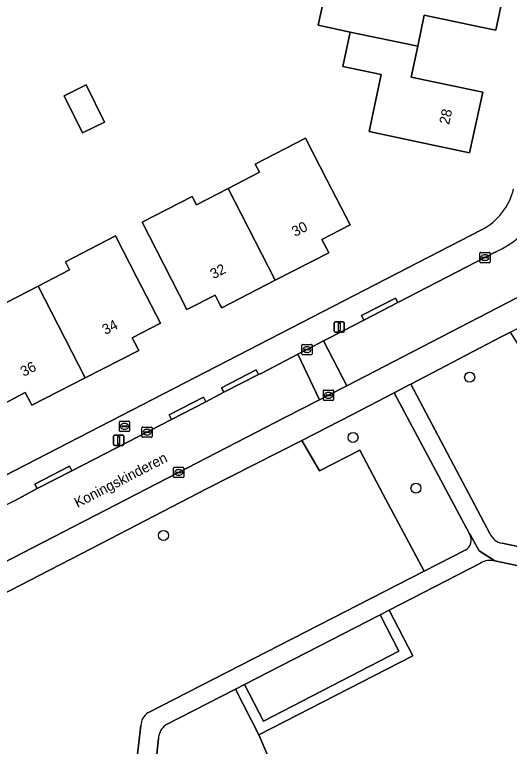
# Model space of a CAD drawing. Extents: x 160455 to 162082, y 388339 to 389736.
# Drawn here: x 161602.2 to 161650.4, y 388399 to 388470.3 of the extents above; entities that cross this region are included whole.
import ezdxf

# ---------------------------------------------------------------- set-up
doc = ezdxf.new("R2010")
doc.units = 0
for name, color, linetype in [('IMGEO_Boom', 7, 'Continuous'), ('IMGEO_Brandkraan', 7, 'Continuous'), ('IMGEO_Erf', 7, 'Continuous'), ('IMGEO_Groenvoorziening', 7, 'Continuous'), ('IMGEO_Kolk', 7, 'Continuous'), ('IMGEO_Lichtmast', 7, 'Continuous'), ('IMGEO_Openbare_ruimte_label', 7, 'Continuous'), ('IMGEO_Pand', 7, 'Continuous'), ('IMGEO_Pand_nummerreeks', 7, 'Continuous'), ('IMGEO_Rijbaan_lokaal_open', 7, 'Continuous'), ('IMGEO_Terreindeel_halfverhard', 7, 'Continuous'), ('IMGEO_Voetpad_halfverhard', 7, 'Continuous'), ('IMGEO_Voetpad_open', 7, 'Continuous')]:
    doc.layers.add(name, color=color, linetype=linetype)

msp = doc.modelspace()

# ---------------------------------------------------------------- linework, layer by layer
at = {"layer": 'IMGEO_Boom'}
for centre in [(161646.533, 388434.954), (161635.176, 388429.09), (161641.305, 388424.155), (161616.723, 388419.551)]:
    msp.add_circle(centre, 0.489, dxfattribs=at)
at = {"layer": 'IMGEO_Brandkraan'}
for p, q in [((161612.422, 388429.74), (161612.422, 388430.592)), ((161612.497, 388430.666), (161613.349, 388430.666)), ((161612.91, 388430.446), (161612.935, 388430.446)), ((161613.423, 388430.592), (161613.423, 388429.74)), ((161613.349, 388429.666), (161612.497, 388429.666)), ((161612.681, 388430.16), (161612.681, 388430.172)), ((161613.119, 388430.123), (161612.721, 388430.123)), ((161612.724, 388430.209), (161613.122, 388430.209)), ((161612.933, 388429.886), (161612.908, 388429.886)), ((161613.165, 388430.172), (161613.165, 388430.16))]:
    msp.add_line(p, q, dxfattribs=at)
for points in [[(161612.422, 388429.74), (161612.422, 388430.592)], [(161612.497, 388430.666), (161613.349, 388430.666)], [(161613.423, 388430.592), (161613.423, 388429.74)], [(161613.349, 388429.666), (161612.497, 388429.666)]]:
    msp.add_lwpolyline(points, dxfattribs=at)
for centre, radius, start, end in [((161612.499, 388430.59), 0.0765, 91.55205, 178.44795), ((161612.499, 388430.59), 0.0765, 91.55205, 178.44795), ((161613.347, 388430.59), 0.0765, 1.55205, 88.44795), ((161613.347, 388430.59), 0.0765, 1.55205, 88.44795), ((161612.499, 388429.742), 0.0765, 181.55205, 268.44795), ((161612.499, 388429.742), 0.0765, 181.55205, 268.44795), ((161612.721, 388430.169), 0.0403, 85.87752, 175.75265), ((161612.718, 388430.159), 0.0366, 178.93798, 274.71019), ((161613.122, 388430.166), 0.043, 264.86636, 352.45326), ((161613.126, 388430.171), 0.0386, 1.73085, 96.63898), ((161613.347, 388429.742), 0.0765, 271.55205, 358.44795), ((161613.347, 388429.742), 0.0765, 271.55205, 358.44795)]:
    msp.add_arc(centre, radius, start, end, dxfattribs=at)
for centre, major_axis, ratio, start_param, end_param in [((161612.909, 388430.166), (-0.387, 0.002), 0.722429, 4.712389, 7.853982), ((161612.934, 388430.166), (-0.39, 0.002), 0.717154, 1.570796, 4.712389)]:
    msp.add_ellipse(centre, major_axis=major_axis, ratio=ratio, start_param=start_param, end_param=end_param, dxfattribs=at)
at = {"layer": 'IMGEO_Erf'}
for points in [[(161650.298, 388474.463), (161649.079, 388468.746), (161647.494, 388469.08), (161642.117, 388470.215), (161641.476, 388467.175), (161640.844, 388464.181), (161647.806, 388462.712), (161646.515, 388456.813), (161641.622, 388457.84), (161636.763, 388458.86), (161637.93, 388464.418), (161634.195, 388465.202), (161634.909, 388468.557), (161631.797, 388469.219), (161632.528, 388472.652)], [(161558.809, 388403.471), (161569.248, 388408.86), (161647.684, 388449.299)]]:
    msp.add_lwpolyline(points, dxfattribs=at)
for points in [[(161609.191, 388463.404), (161610.96, 388459.793), (161608.827, 388458.749), (161607.058, 388462.36)], [(161619.525, 388452.551), (161619.937, 388451.751), (161623.005, 388453.329), (161626.073, 388454.907), (161625.661, 388455.707), (161630.552, 388458.223), (161632.635, 388454.174), (161634.895, 388449.781), (161632.142, 388448.365), (161632.645, 388447.387), (161632.809, 388447.068), (161627.609, 388444.392), (161622.393, 388441.707), (161622.25, 388441.975), (161621.747, 388442.953), (161619.007, 388441.543), (161616.745, 388445.935), (161614.634, 388450.035)], [(161612.056, 388448.709), (161614.162, 388444.606), (161616.419, 388440.212), (161613.673, 388438.803), (161614.175, 388437.824), (161614.303, 388437.564), (161609.101, 388434.901), (161603.895, 388432.235), (161603.758, 388432.489), (161603.253, 388433.466), (161600.511, 388432.05), (161598.245, 388436.44), (161596.138, 388440.521), (161601.029, 388443.037), (161601.441, 388442.236), (161604.509, 388443.814), (161607.576, 388445.392), (161607.165, 388446.193)]]:
    msp.add_lwpolyline(points, close=True, dxfattribs=at)
msp.add_arc((161644.882, 388454.721), 6.103, 297.32896, 346.32734, dxfattribs=at)
at = {"layer": 'IMGEO_Groenvoorziening'}
for points in [[(161652.932, 388428.113), (161653.92, 388433.906), (161650.502, 388439.355), (161649.607, 388438.887), (161640.814, 388434.292), (161648.508, 388419.723)], [(161639.194, 388433.446), (161635.123, 388431.318), (161630.192, 388428.807), (161631.921, 388425.839), (161635.854, 388427.849), (161638.1, 388423.52), (161642.101, 388416.066), (161646.106, 388418.122)], [(161646.521, 388419.69), (161639.194, 388433.446)], [(161642.101, 388416.066), (161638.1, 388423.52), (161635.854, 388427.849), (161631.921, 388425.839), (161630.192, 388428.807), (161620.982, 388424.116), (161610.667, 388418.758), (161604.685, 388415.682), (161590.543, 388408.393), (161586.526, 388406.321), (161596.363, 388399.887), (161596.037, 388397.764), (161595.658, 388395.291), (161613.619, 388393.27), (161614.526, 388401.047)], [(161649.702, 388418.783), (161680.426, 388412.28)], [(161647.593, 388416.857), (161638.7, 388412.271), (161640.986, 388407.828), (161626.019, 388400.139), (161628.556, 388394.154), (161629.62, 388391.853)], [(161678.247, 388410.878), (161648.976, 388417.073)], [(161615.209, 388402.275), (161642.101, 388416.066)], [(161626.019, 388400.139), (161623.734, 388404.583), (161616.949, 388401.094)], [(161616.23, 388399.771), (161615.773, 388395.543), (161628.556, 388394.154), (161626.019, 388400.139)]]:
    msp.add_lwpolyline(points, dxfattribs=at)
for centre, radius, start, end in [((161645.565, 388419.104), 1.121, 298.83387, 31.51718), ((161649.982, 388420.366), 1.608, 203.58771, 259.98771), ((161648.559, 388415.206), 1.913, 77.42154, 120.3322), ((161615.947, 388401.06), 1.422, 121.29804, 180.5373), ((161617.919, 388399.71), 1.69, 125.02128, 177.93394)]:
    msp.add_arc(centre, radius, start, end, dxfattribs=at)
at = {"layer": 'IMGEO_Kolk'}
for p, q in [((161647.52, 388446.178), (161647.52, 388447.03)), ((161647.595, 388447.104), (161648.447, 388447.104)), ((161648.008, 388446.884), (161648.033, 388446.884)), ((161648.521, 388447.03), (161648.521, 388446.178)), ((161648.447, 388446.104), (161647.595, 388446.104)), ((161647.779, 388446.598), (161647.779, 388446.61)), ((161648.217, 388446.561), (161647.819, 388446.561)), ((161647.822, 388446.647), (161648.22, 388446.647)), ((161648.031, 388446.324), (161648.006, 388446.324)), ((161648.263, 388446.61), (161648.263, 388446.598)), ((161630.193, 388437.22), (161630.193, 388438.072)), ((161630.268, 388438.146), (161631.12, 388438.146)), ((161630.452, 388437.64), (161630.452, 388437.652)), ((161630.89, 388437.603), (161630.492, 388437.603)), ((161630.495, 388437.689), (161630.893, 388437.689)), ((161630.681, 388437.926), (161630.706, 388437.926)), ((161630.936, 388437.652), (161630.936, 388437.64)), ((161631.194, 388438.072), (161631.194, 388437.22)), ((161631.12, 388437.146), (161630.268, 388437.146)), ((161630.704, 388437.366), (161630.679, 388437.366)), ((161632.288, 388432.773), (161632.288, 388433.625)), ((161632.363, 388433.699), (161633.215, 388433.699)), ((161632.547, 388433.193), (161632.547, 388433.205)), ((161632.59, 388433.242), (161632.988, 388433.242)), ((161632.776, 388433.479), (161632.801, 388433.479)), ((161633.031, 388433.205), (161633.031, 388433.193)), ((161633.289, 388433.625), (161633.289, 388432.773)), ((161633.215, 388432.699), (161632.363, 388432.699)), ((161632.985, 388433.156), (161632.587, 388433.156)), ((161632.799, 388432.919), (161632.774, 388432.919)), ((161614.618, 388429.18), (161614.618, 388430.032)), ((161614.693, 388430.106), (161615.545, 388430.106)), ((161614.877, 388429.6), (161614.877, 388429.612)), ((161614.92, 388429.649), (161615.318, 388429.649)), ((161615.106, 388429.886), (161615.131, 388429.886)), ((161615.361, 388429.612), (161615.361, 388429.6)), ((161615.619, 388430.032), (161615.619, 388429.18)), ((161615.545, 388429.106), (161614.693, 388429.106)), ((161615.315, 388429.563), (161614.917, 388429.563)), ((161615.129, 388429.326), (161615.104, 388429.326)), ((161617.699, 388425.255), (161617.699, 388426.107)), ((161617.774, 388426.181), (161618.626, 388426.181)), ((161618.7, 388426.107), (161618.7, 388425.255)), ((161617.958, 388425.675), (161617.958, 388425.687)), ((161618.396, 388425.638), (161617.998, 388425.638)), ((161618.001, 388425.724), (161618.399, 388425.724)), ((161618.21, 388425.401), (161618.185, 388425.401)), ((161618.187, 388425.961), (161618.212, 388425.961)), ((161618.442, 388425.687), (161618.442, 388425.675)), ((161618.626, 388425.181), (161617.774, 388425.181))]:
    msp.add_line(p, q, dxfattribs=at)
for points in [[(161647.52, 388446.178), (161647.52, 388447.03)], [(161647.595, 388447.104), (161648.447, 388447.104)], [(161648.521, 388447.03), (161648.521, 388446.178)], [(161648.447, 388446.104), (161647.595, 388446.104)], [(161630.193, 388437.22), (161630.193, 388438.072)], [(161630.268, 388438.146), (161631.12, 388438.146)], [(161631.194, 388438.072), (161631.194, 388437.22)], [(161631.12, 388437.146), (161630.268, 388437.146)], [(161632.288, 388432.773), (161632.288, 388433.625)], [(161632.363, 388433.699), (161633.215, 388433.699)], [(161633.289, 388433.625), (161633.289, 388432.773)], [(161633.215, 388432.699), (161632.363, 388432.699)], [(161614.618, 388429.18), (161614.618, 388430.032)], [(161614.693, 388430.106), (161615.545, 388430.106)], [(161615.619, 388430.032), (161615.619, 388429.18)], [(161615.545, 388429.106), (161614.693, 388429.106)], [(161617.699, 388425.255), (161617.699, 388426.107)], [(161617.774, 388426.181), (161618.626, 388426.181)], [(161618.7, 388426.107), (161618.7, 388425.255)], [(161618.626, 388425.181), (161617.774, 388425.181)]]:
    msp.add_lwpolyline(points, dxfattribs=at)
for centre, radius, start, end in [((161647.597, 388447.028), 0.0765, 91.55205, 178.44795), ((161647.597, 388447.028), 0.0765, 91.55205, 178.44795), ((161648.445, 388447.028), 0.0765, 1.55205, 88.44795), ((161648.445, 388447.028), 0.0765, 1.55205, 88.44795), ((161647.597, 388446.18), 0.0765, 181.55205, 268.44795), ((161647.597, 388446.18), 0.0765, 181.55205, 268.44795), ((161647.819, 388446.607), 0.0403, 85.87752, 175.75265), ((161647.816, 388446.597), 0.0366, 178.93798, 274.71019), ((161648.22, 388446.604), 0.043, 264.86636, 352.45326), ((161648.224, 388446.609), 0.0386, 1.73085, 96.63898), ((161648.445, 388446.18), 0.0765, 271.55205, 358.44795), ((161648.445, 388446.18), 0.0765, 271.55205, 358.44795), ((161630.27, 388438.07), 0.0765, 91.55205, 178.44795), ((161630.27, 388438.07), 0.0765, 91.55205, 178.44795), ((161630.492, 388437.649), 0.0403, 85.87752, 175.75265), ((161630.489, 388437.639), 0.0366, 178.93798, 274.71019), ((161630.893, 388437.646), 0.043, 264.86636, 352.45326), ((161630.897, 388437.651), 0.0386, 1.73085, 96.63898), ((161631.118, 388438.07), 0.0765, 1.55205, 88.44795), ((161631.118, 388438.07), 0.0765, 1.55205, 88.44795), ((161630.27, 388437.222), 0.0765, 181.55205, 268.44795), ((161630.27, 388437.222), 0.0765, 181.55205, 268.44795), ((161631.118, 388437.222), 0.0765, 271.55205, 358.44795), ((161631.118, 388437.222), 0.0765, 271.55205, 358.44795), ((161632.365, 388433.623), 0.0765, 91.55205, 178.44795), ((161632.365, 388433.623), 0.0765, 91.55205, 178.44795), ((161632.587, 388433.202), 0.0403, 85.87752, 175.75265), ((161632.584, 388433.192), 0.0366, 178.93798, 274.71019), ((161632.988, 388433.199), 0.043, 264.86636, 352.45326), ((161632.992, 388433.204), 0.0386, 1.73085, 96.63898), ((161633.213, 388433.623), 0.0765, 1.55205, 88.44795), ((161633.213, 388433.623), 0.0765, 1.55205, 88.44795), ((161632.365, 388432.775), 0.0765, 181.55205, 268.44795), ((161632.365, 388432.775), 0.0765, 181.55205, 268.44795), ((161633.213, 388432.775), 0.0765, 271.55205, 358.44795), ((161633.213, 388432.775), 0.0765, 271.55205, 358.44795), ((161614.695, 388430.03), 0.0765, 91.55205, 178.44795), ((161614.695, 388430.03), 0.0765, 91.55205, 178.44795), ((161614.917, 388429.609), 0.0403, 85.87752, 175.75265), ((161615.322, 388429.611), 0.0386, 1.73085, 96.63898), ((161615.543, 388430.03), 0.0765, 1.55205, 88.44795), ((161615.543, 388430.03), 0.0765, 1.55205, 88.44795), ((161614.695, 388429.182), 0.0765, 181.55205, 268.44795), ((161614.695, 388429.182), 0.0765, 181.55205, 268.44795), ((161614.914, 388429.599), 0.0366, 178.93798, 274.71019), ((161615.318, 388429.606), 0.043, 264.86636, 352.45326), ((161615.543, 388429.182), 0.0765, 271.55205, 358.44795), ((161615.543, 388429.182), 0.0765, 271.55205, 358.44795), ((161617.776, 388426.105), 0.0765, 91.55205, 178.44795), ((161617.776, 388426.105), 0.0765, 91.55205, 178.44795), ((161618.624, 388426.105), 0.0765, 1.55205, 88.44795), ((161618.624, 388426.105), 0.0765, 1.55205, 88.44795), ((161617.998, 388425.684), 0.0403, 85.87752, 175.75265), ((161617.995, 388425.674), 0.0366, 178.93798, 274.71019), ((161618.399, 388425.681), 0.043, 264.86636, 352.45326), ((161618.403, 388425.686), 0.0386, 1.73085, 96.63898), ((161617.776, 388425.257), 0.0765, 181.55205, 268.44795), ((161617.776, 388425.257), 0.0765, 181.55205, 268.44795), ((161618.624, 388425.257), 0.0765, 271.55205, 358.44795), ((161618.624, 388425.257), 0.0765, 271.55205, 358.44795)]:
    msp.add_arc(centre, radius, start, end, dxfattribs=at)
for centre, major_axis, ratio, start_param, end_param in [((161648.007, 388446.604), (-0.387, 0.002), 0.722429, 4.712389, 7.853982), ((161648.032, 388446.604), (-0.39, 0.002), 0.717154, 1.570796, 4.712389), ((161630.68, 388437.646), (-0.387, 0.002), 0.722429, 4.712389, 7.853982), ((161630.705, 388437.646), (-0.39, 0.002), 0.717154, 1.570796, 4.712389), ((161632.775, 388433.199), (-0.387, 0.002), 0.722429, 4.712389, 7.853982), ((161632.8, 388433.199), (-0.39, 0.002), 0.717154, 1.570796, 4.712389), ((161615.105, 388429.606), (-0.387, 0.002), 0.722429, 4.712389, 7.853982), ((161615.13, 388429.606), (-0.39, 0.002), 0.717154, 1.570796, 4.712389), ((161618.186, 388425.681), (-0.387, 0.002), 0.722429, 4.712389, 7.853982), ((161618.211, 388425.681), (-0.39, 0.002), 0.717154, 1.570796, 4.712389)]:
    msp.add_ellipse(centre, major_axis=major_axis, ratio=ratio, start_param=start_param, end_param=end_param, dxfattribs=at)
at = {"layer": 'IMGEO_Lichtmast'}
for p, q in [((161633.438, 388440.336), (161634.228, 388440.336)), ((161634.228, 388440.336), (161633.438, 388440.336)), ((161633.338, 388439.436), (161633.338, 388440.236)), ((161633.338, 388440.236), (161633.338, 388439.436)), ((161634.328, 388440.236), (161634.328, 388439.436)), ((161634.328, 388439.436), (161634.328, 388440.236)), ((161634.228, 388439.336), (161633.438, 388439.336)), ((161633.438, 388439.336), (161634.228, 388439.336)), ((161611.861, 388428.41), (161611.861, 388429.21)), ((161611.861, 388429.21), (161611.861, 388428.41)), ((161611.961, 388429.31), (161612.751, 388429.31)), ((161612.751, 388429.31), (161611.961, 388429.31)), ((161612.851, 388429.21), (161612.851, 388428.41)), ((161612.851, 388428.41), (161612.851, 388429.21)), ((161612.751, 388428.31), (161611.961, 388428.31)), ((161611.961, 388428.31), (161612.751, 388428.31))]:
    msp.add_line(p, q, dxfattribs=at)
for points in [[(161633.758, 388440.211), (161633.908, 388440.211), (161633.908, 388439.461), (161633.758, 388439.461), (161633.758, 388440.211)], [(161612.281, 388429.185), (161612.431, 388429.185), (161612.431, 388428.435), (161612.281, 388428.435), (161612.281, 388429.185)]]:
    msp.add_lwpolyline(points, dxfattribs=at)
for centre, start, end in [((161633.438, 388440.236), 90, 180), ((161633.438, 388440.236), 90, 180), ((161634.228, 388440.236), 0, 90), ((161634.228, 388440.236), 360, 90), ((161633.438, 388439.436), 180, 270), ((161633.438, 388439.436), 180, 270), ((161634.228, 388439.436), 270, 0), ((161634.228, 388439.436), 270, 0), ((161611.961, 388429.21), 90, 180), ((161611.961, 388429.21), 90, 180), ((161612.751, 388429.21), 0, 90), ((161612.751, 388429.21), 360, 90), ((161611.961, 388428.41), 180, 270), ((161611.961, 388428.41), 180, 270), ((161612.751, 388428.41), 270, 0), ((161612.751, 388428.41), 270, 0)]:
    msp.add_arc(centre, 0.1, start, end, dxfattribs=at)
at = {"layer": 'IMGEO_Pand'}
for points in [[(161641.476, 388467.175), (161642.117, 388470.215), (161647.494, 388469.08), (161649.079, 388468.746), (161650.298, 388474.463), (161637.478, 388477.206), (161636.782, 388477.354), (161635.64, 388471.989), (161632.528, 388472.652), (161631.797, 388469.219), (161634.909, 388468.557)], [(161641.476, 388467.175), (161634.909, 388468.557), (161634.195, 388465.202), (161637.93, 388464.418), (161636.763, 388458.86), (161641.622, 388457.84), (161646.515, 388456.813), (161647.806, 388462.712), (161640.844, 388464.181)], [(161610.96, 388459.793), (161609.191, 388463.404), (161607.058, 388462.36), (161608.827, 388458.749)], [(161630.552, 388458.223), (161625.661, 388455.707), (161626.073, 388454.907), (161623.005, 388453.329), (161627.609, 388444.392), (161632.809, 388447.068), (161632.645, 388447.387), (161632.142, 388448.365), (161634.895, 388449.781), (161632.635, 388454.174)], [(161623.005, 388453.329), (161619.937, 388451.751), (161619.525, 388452.551), (161614.634, 388450.035), (161616.745, 388445.935), (161619.007, 388441.543), (161621.747, 388442.953), (161622.25, 388441.975), (161622.393, 388441.707), (161627.609, 388444.392)], [(161612.056, 388448.709), (161607.165, 388446.193), (161607.576, 388445.392), (161604.509, 388443.814), (161609.101, 388434.901), (161614.303, 388437.564), (161614.175, 388437.824), (161613.673, 388438.803), (161616.419, 388440.212), (161614.162, 388444.606)], [(161604.509, 388443.814), (161601.441, 388442.236), (161601.029, 388443.037), (161596.138, 388440.521), (161598.245, 388436.44), (161600.511, 388432.05), (161603.253, 388433.466), (161603.758, 388432.489), (161603.895, 388432.235), (161609.101, 388434.901)]]:
    msp.add_lwpolyline(points, close=True, dxfattribs=at)
at = {"layer": 'IMGEO_Rijbaan_lokaal_open'}
msp.add_lwpolyline([(161649.094, 388447.158), (161639.545, 388442.22), (161636.226, 388440.509), (161634.277, 388439.491), (161632.31, 388438.482), (161634.575, 388434.124), (161651.055, 388442.639), (161654.781, 388444.587)], dxfattribs=at)
for points in [[(161631.927, 388432.766), (161632.788, 388433.2), (161634.575, 388434.124), (161632.31, 388438.482), (161630.695, 388437.645), (161629.809, 388437.182)], [(161580.632, 388411.807), (161576.787, 388409.825), (161579.18, 388405.575), (161584.331, 388408.215), (161598.91, 388415.748), (161618.106, 388425.634), (161628.537, 388431.019), (161631.927, 388432.766), (161629.809, 388437.182), (161626.224, 388435.326), (161625.965, 388435.216), (161622.601, 388433.483), (161620.841, 388432.564), (161617.5, 388430.836), (161607.781, 388425.842), (161604.428, 388424.106), (161602.196, 388422.934), (161598.85, 388421.233), (161589.102, 388416.196), (161585.754, 388414.466), (161583.958, 388413.529)]]:
    msp.add_lwpolyline(points, close=True, dxfattribs=at)
msp.add_arc((161643.743, 388458.162), 12.236, 295.93416, 343.785, dxfattribs=at)
at = {"layer": 'IMGEO_Terreindeel_halfverhard'}
msp.add_lwpolyline([(161626.455, 388401.48), (161639.641, 388408.276), (161637.81, 388411.831), (161624.617, 388405.049)], close=True, dxfattribs=at)
at = {"layer": 'IMGEO_Voetpad_halfverhard'}
for points in [[(161648.508, 388419.723), (161640.814, 388434.292), (161640.652, 388434.207), (161639.848, 388433.787), (161639.194, 388433.446), (161646.521, 388419.69), (161646.61, 388419.565), (161647.459, 388418.065), (161648.976, 388417.073), (161678.247, 388410.878)], [(161648.976, 388417.073), (161647.459, 388418.065), (161646.61, 388419.565), (161646.521, 388419.69)], [(161680.426, 388412.28), (161649.702, 388418.783)], [(161646.106, 388418.122), (161642.101, 388416.066), (161615.209, 388402.275)], [(161616.949, 388401.094), (161623.734, 388404.583), (161624.617, 388405.049), (161637.81, 388411.831), (161638.7, 388412.271), (161647.593, 388416.857)], [(161614.526, 388401.047), (161613.619, 388393.27), (161615.504, 388393.058), (161615.773, 388395.543), (161616.23, 388399.771)]]:
    msp.add_lwpolyline(points, dxfattribs=at)
msp.add_lwpolyline([(161640.986, 388407.828), (161638.7, 388412.271), (161637.81, 388411.831), (161639.641, 388408.276), (161626.455, 388401.48), (161624.617, 388405.049), (161623.734, 388404.583), (161626.019, 388400.139)], close=True, dxfattribs=at)
for centre, radius, start, end in [((161645.565, 388419.104), 1.121, 298.83387, 31.51718), ((161649.982, 388420.366), 1.608, 203.58771, 259.98771), ((161648.559, 388415.206), 1.913, 77.42154, 120.3322), ((161615.947, 388401.06), 1.422, 121.29804, 180.5373), ((161617.919, 388399.71), 1.69, 125.02128, 177.93394)]:
    msp.add_arc(centre, radius, start, end, dxfattribs=at)
at = {"layer": 'IMGEO_Voetpad_open'}
for points in [[(161649.607, 388438.887), (161650.502, 388439.355), (161663.216, 388445.999), (161663.25, 388446.127), (161665.667, 388457.444), (161664.549, 388462.532)], [(161647.684, 388449.299), (161569.248, 388408.86)], [(161602.196, 388422.934), (161604.428, 388424.106), (161604.199, 388424.55), (161607.552, 388426.286), (161607.781, 388425.842), (161617.5, 388430.836), (161617.271, 388431.28), (161620.612, 388433.008), (161620.841, 388432.564), (161622.601, 388433.483), (161622.373, 388433.927), (161625.737, 388435.66), (161625.965, 388435.216), (161626.224, 388435.326), (161629.809, 388437.182), (161630.695, 388437.645), (161632.31, 388438.482), (161634.277, 388439.491), (161636.226, 388440.509), (161635.997, 388440.953), (161639.316, 388442.664), (161639.545, 388442.22), (161649.094, 388447.158)], [(161654.781, 388444.587), (161651.055, 388442.639), (161634.575, 388434.124), (161632.788, 388433.2), (161631.927, 388432.766), (161628.537, 388431.019), (161618.106, 388425.634), (161598.91, 388415.748), (161584.331, 388408.215), (161579.18, 388405.575), (161576.534, 388404.203), (161571.428, 388401.528), (161570.317, 388400.923)], [(161569.105, 388398.186), (161570.499, 388398.122), (161570.606, 388398.11), (161574.609, 388400.175), (161586.526, 388406.321), (161590.543, 388408.393), (161604.685, 388415.682), (161610.667, 388418.758), (161620.982, 388424.116), (161630.192, 388428.807), (161635.123, 388431.318), (161639.194, 388433.446), (161639.848, 388433.787), (161640.652, 388434.207), (161640.814, 388434.292), (161649.607, 388438.887)]]:
    msp.add_lwpolyline(points, dxfattribs=at)
for points in [[(161639.545, 388442.22), (161639.316, 388442.664), (161635.997, 388440.953), (161636.226, 388440.509)], [(161625.965, 388435.216), (161625.737, 388435.66), (161622.373, 388433.927), (161622.601, 388433.483)], [(161617.5, 388430.836), (161620.841, 388432.564), (161620.612, 388433.008), (161617.271, 388431.28)], [(161607.781, 388425.842), (161607.552, 388426.286), (161604.199, 388424.55), (161604.428, 388424.106)]]:
    msp.add_lwpolyline(points, close=True, dxfattribs=at)
for centre, radius, start, end in [((161643.743, 388458.162), 12.236, 295.93416, 343.785), ((161644.882, 388454.721), 6.103, 297.32896, 346.32734)]:
    msp.add_arc(centre, radius, start, end, dxfattribs=at)

# ---------------------------------------------------------------- texts
at = {"layer": 'IMGEO_Openbare_ruimte_label'}
msp.add_text('Koningskinderen', height=1, rotation=27.33408, dxfattribs=at).set_placement((161608.351, 388422.213))
at = {"layer": 'IMGEO_Pand_nummerreeks'}
for s, rotation, p in [('28', 77.65541, (161644.523, 388459.496)), ('30', 27.40457, (161629.534, 388448.602)), ('32', 27.40457, (161621.585, 388444.48)), ('34', 27.1582, (161611.059, 388439.058)), ('36', 27.1582, (161603.106, 388434.978))]:
    msp.add_text(s, height=1, rotation=rotation, dxfattribs=at).set_placement(p)

doc.saveas('drawing.dxf')
